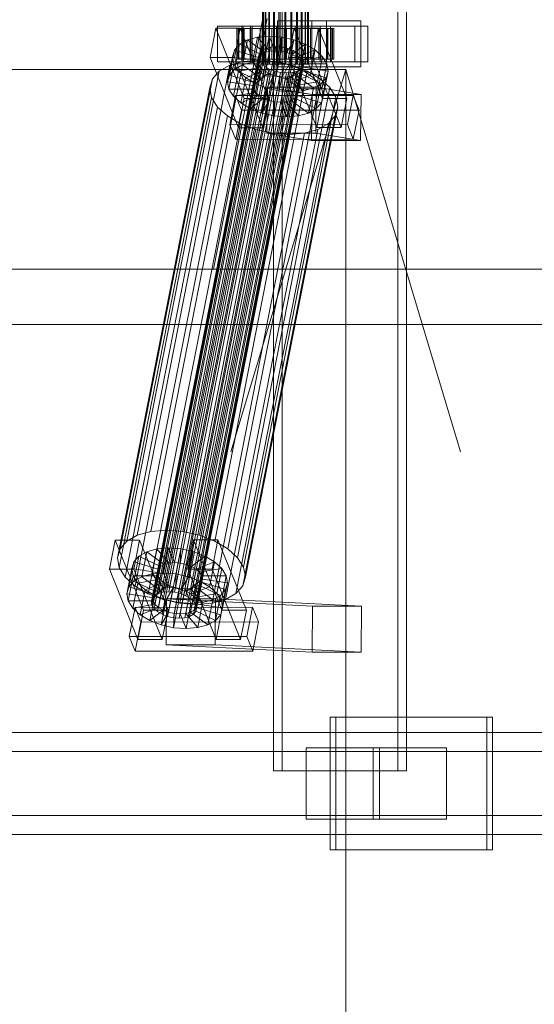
# Model space of a CAD drawing. Header units: millimetres. Extents: x -2233 to 65662, y -50530 to 6847.
# Tile 352 of 656: x 6522 to 6724, y -18517 to -18130. Entities that reach past the tile are written whole.
import ezdxf

# ---------------------------------------------------------------- set-up
doc = ezdxf.new("R2010")
doc.units = ezdxf.units.MM
doc.layers.add('COTAS_O', color=1, linetype='Continuous', lineweight=0)
doc.layers.add('superior_C01', color=7, linetype='Continuous', lineweight=0)
doc.dimstyles.new('R19_100', dxfattribs={"dimtxt": 250, "dimasz": 150, "dimexe": 150, "dimexo": 80, "dimgap": 100, "dimtad": 1, "dimtih": 1, "dimtoh": 1, "dimdsep": 46, "dimcen": 0.09, "dimadec": 0, "dimazin": 0, "dimtfac": 1, "dimtdec": 4, "dimtofl": 0, "dimtmove": 0, "dimatfit": 3, "dimfxl": 1, "dimtolj": 1, "dimtzin": 0, "dimarcsym": 0})

# ---------------------------------------------------------------- blocks, each defined once
blk = doc.blocks.new('DIM_R32_31')
at = {"layer": 'COTAS_O'}
for p, q in [((5950, -18150), (6650, -18150)), ((6650, -18150), (6605, -18300)), ((6650, -18150), (6650, -19850)), ((6650, -18150), (6695, -18300)), ((6650, -19850), (6605, -19700)), ((6650, -19850), (6695, -19700)), ((5950, -19850), (6650, -19850))]:
    blk.add_line(p, q, dxfattribs=at)
blk.add_text('1700 O', height=250, rotation=-90, dxfattribs=at).set_placement((6750, -19000))

msp = doc.modelspace()

# ---------------------------------------------------------------- linework, layer by layer
at = {"layer": 'superior_C01'}
for p, q in [((6621.622, -17575), (6621.622, -18425)), ((6625.009, -18425), (6625.009, -17575)), ((6670.356, -18425), (6670.356, -17575)), ((6673.743, -17575), (6673.743, -18425)), ((6617.347, -18148), (6617.347, -17852)), ((6617.597, -18148), (6617.597, -17852)), ((6617.71, -18148), (6617.71, -17852)), ((6618.443, -18148), (6618.443, -17852)), ((6618.662, -18148), (6618.662, -17852)), ((6619.827, -18148), (6619.827, -17852)), ((6620.137, -18148), (6620.137, -17852)), ((6621.656, -18148), (6621.656, -17852)), ((6622.035, -18148), (6622.035, -17852)), ((6623.804, -18148), (6623.804, -17852)), ((6624.227, -18148), (6624.227, -17852)), ((6626.125, -18148), (6626.125, -17852)), ((6626.563, -18148), (6626.563, -17852)), ((6628.461, -18148), (6628.461, -17852)), ((6628.884, -18148), (6628.884, -17852)), ((6630.653, -18148), (6630.653, -17852)), ((6631.032, -18148), (6631.032, -17852)), ((6632.551, -18148), (6632.551, -17852)), ((6632.861, -18148), (6632.861, -17852)), ((6634.026, -18148), (6634.026, -17852)), ((6634.245, -18148), (6634.245, -17852)), ((6634.978, -17852), (6634.978, -18148)), ((6635.091, -18148), (6635.091, -17852)), ((6635.341, -18148), (6635.341, -17852)), ((6617.491, -18130), (6598.176, -18228.298)), ((6599.86, -18228.298), (6619.175, -18130)), ((6599.051, -18133.859), (6596.798, -18145.327)), ((6608.645, -18133.847), (6599.051, -18133.859)), ((6610.181, -18161.391), (6599.051, -18133.859)), ((6609.299, -18133), (6599.706, -18133)), ((6599.706, -18133), (6599.706, -18147)), ((6613.254, -18133), (6599.706, -18133)), ((6606.391, -18145.315), (6608.645, -18133.847)), ((6607.877, -18134), (6607.35, -18134)), ((6607.35, -18134), (6617.347, -18134)), ((6607.35, -18146), (6607.35, -18134)), ((6607.35, -18134), (6608.117, -18134)), ((6609.663, -18134), (6607.877, -18134)), ((6607.877, -18134), (6617.597, -18134)), ((6607.877, -18146), (6607.877, -18134)), ((6608.117, -18134), (6617.71, -18134)), ((6608.117, -18146), (6608.117, -18134)), ((6608.117, -18134), (6610.126, -18134)), ((6608.645, -18133.847), (6619.774, -18161.379)), ((6609.299, -18147), (6609.299, -18133)), ((6609.299, -18133), (6622.848, -18133)), ((6612.586, -18134), (6609.663, -18134)), ((6609.663, -18134), (6618.443, -18134)), ((6609.663, -18146), (6609.663, -18134)), ((6655.86, -18133), (6609.812, -18133)), ((6609.812, -18133), (6609.812, -18147)), ((6612.634, -18133), (6609.812, -18133)), ((6610.126, -18134), (6618.662, -18134)), ((6610.126, -18146), (6610.126, -18134)), ((6610.126, -18134), (6613.24, -18134)), ((6616.446, -18134), (6612.586, -18134)), ((6612.586, -18134), (6619.827, -18134)), ((6612.586, -18146), (6612.586, -18134)), ((6612.634, -18147), (6612.634, -18133)), ((6612.634, -18133), (6658.683, -18133)), ((6613.24, -18134), (6620.137, -18134)), ((6613.24, -18146), (6613.24, -18134)), ((6613.24, -18134), (6617.247, -18134)), ((6613.254, -18147), (6613.254, -18133)), ((6613.254, -18133), (6622.848, -18133)), ((6620.981, -18134), (6616.446, -18134)), ((6616.446, -18134), (6621.656, -18134)), ((6616.446, -18146), (6616.446, -18134)), ((6617.247, -18134), (6622.035, -18134)), ((6617.247, -18146), (6617.247, -18134)), ((6617.247, -18134), (6621.875, -18134)), ((6617.347, -18134), (6617.597, -18134)), ((6617.347, -18134), (6617.347, -18146)), ((6617.71, -18134), (6617.347, -18134)), ((6617.597, -18134), (6618.443, -18134)), ((6617.597, -18134), (6617.597, -18146)), ((6617.71, -18134), (6617.71, -18146)), ((6618.662, -18134), (6617.71, -18134)), ((6618.443, -18134), (6619.827, -18134)), ((6618.443, -18134), (6618.443, -18146)), ((6618.662, -18134), (6618.662, -18146)), ((6620.137, -18134), (6618.662, -18134)), ((6619.827, -18134), (6621.656, -18134)), ((6619.827, -18134), (6619.827, -18146)), ((6620.137, -18134), (6620.137, -18146)), ((6622.035, -18134), (6620.137, -18134)), ((6625.882, -18134), (6620.981, -18134)), ((6620.981, -18134), (6623.804, -18134)), ((6620.981, -18146), (6620.981, -18134)), ((6621.656, -18134), (6623.804, -18134)), ((6621.656, -18134), (6621.656, -18146)), ((6621.875, -18134), (6624.227, -18134)), ((6621.875, -18146), (6621.875, -18134)), ((6621.875, -18134), (6626.806, -18134)), ((6622.035, -18134), (6622.035, -18146)), ((6624.227, -18134), (6622.035, -18134)), ((6622.848, -18133), (6622.848, -18147)), ((6642.429, -18131), (6623.242, -18131)), ((6623.242, -18131), (6623.242, -18149)), ((6636.678, -18131), (6623.242, -18131)), ((6623.804, -18134), (6626.125, -18134)), ((6623.804, -18134), (6623.804, -18146)), ((6624.227, -18134), (6624.227, -18146)), ((6626.563, -18134), (6624.227, -18134)), ((6630.813, -18134), (6625.882, -18134)), ((6625.882, -18134), (6626.125, -18134)), ((6625.882, -18146), (6625.882, -18134)), ((6626.125, -18134), (6628.461, -18134)), ((6626.125, -18134), (6626.125, -18146)), ((6626.806, -18134), (6626.563, -18134)), ((6626.563, -18134), (6626.563, -18146)), ((6628.884, -18134), (6626.563, -18134)), ((6626.806, -18146), (6626.806, -18134)), ((6626.806, -18134), (6631.707, -18134)), ((6629.75, -18133.821), (6627.497, -18145.289)), ((6630.813, -18134), (6628.461, -18134)), ((6628.461, -18134), (6630.653, -18134)), ((6628.461, -18134), (6628.461, -18146)), ((6631.707, -18134), (6628.884, -18134)), ((6628.884, -18134), (6628.884, -18146)), ((6631.032, -18134), (6628.884, -18134)), ((6639.344, -18133.809), (6629.75, -18133.821)), ((6640.88, -18161.353), (6629.75, -18133.821)), ((6639.998, -18133), (6630.405, -18133)), ((6630.405, -18133), (6630.405, -18147)), ((6643.953, -18133), (6630.405, -18133)), ((6635.441, -18134), (6630.653, -18134)), ((6630.653, -18134), (6632.551, -18134)), ((6630.653, -18134), (6630.653, -18146)), ((6635.441, -18134), (6630.813, -18134)), ((6630.813, -18146), (6630.813, -18134)), ((6636.242, -18134), (6631.032, -18134)), ((6631.032, -18134), (6631.032, -18146)), ((6632.861, -18134), (6631.032, -18134)), ((6631.707, -18146), (6631.707, -18134)), ((6631.707, -18134), (6636.242, -18134)), ((6639.448, -18134), (6632.551, -18134)), ((6632.551, -18134), (6634.026, -18134)), ((6632.551, -18134), (6632.551, -18146)), ((6640.102, -18134), (6632.861, -18134)), ((6632.861, -18134), (6632.861, -18146)), ((6634.245, -18134), (6632.861, -18134)), ((6642.562, -18134), (6634.026, -18134)), ((6634.026, -18134), (6634.978, -18134)), ((6634.026, -18134), (6634.026, -18146)), ((6643.025, -18134), (6634.245, -18134)), ((6634.245, -18134), (6634.245, -18146)), ((6635.091, -18134), (6634.245, -18134)), ((6634.978, -18134), (6644.571, -18134)), ((6634.978, -18146), (6634.978, -18134)), ((6634.978, -18134), (6635.341, -18134)), ((6644.811, -18134), (6635.091, -18134)), ((6635.091, -18134), (6635.091, -18146)), ((6635.341, -18134), (6635.091, -18134)), ((6645.338, -18134), (6635.341, -18134)), ((6635.341, -18134), (6635.341, -18146)), ((6639.448, -18134), (6635.441, -18134)), ((6635.441, -18146), (6635.441, -18134)), ((6636.242, -18146), (6636.242, -18134)), ((6636.242, -18134), (6640.102, -18134)), ((6636.678, -18149), (6636.678, -18131)), ((6636.678, -18131), (6655.865, -18131)), ((6637.09, -18145.277), (6639.344, -18133.809)), ((6639.344, -18133.809), (6650.473, -18161.341)), ((6642.562, -18134), (6639.448, -18134)), ((6639.448, -18146), (6639.448, -18134)), ((6639.998, -18147), (6639.998, -18133)), ((6639.998, -18133), (6653.546, -18133)), ((6640.102, -18146), (6640.102, -18134)), ((6640.102, -18134), (6643.025, -18134)), ((6642.429, -18149), (6642.429, -18131)), ((6642.429, -18131), (6655.865, -18131)), ((6644.571, -18134), (6642.562, -18134)), ((6642.562, -18146), (6642.562, -18134)), ((6643.025, -18146), (6643.025, -18134)), ((6643.025, -18134), (6644.811, -18134)), ((6643.953, -18147), (6643.953, -18133)), ((6643.953, -18133), (6653.546, -18133)), ((6644.571, -18134), (6644.571, -18146)), ((6645.338, -18134), (6644.571, -18134)), ((6644.811, -18146), (6644.811, -18134)), ((6644.811, -18134), (6645.338, -18134)), ((6645.338, -18146), (6645.338, -18134)), ((6653.546, -18133), (6653.546, -18147)), ((6655.86, -18147), (6655.86, -18133)), ((6655.86, -18133), (6658.683, -18133)), ((6655.865, -18131), (6655.865, -18149)), ((6658.683, -18133), (6658.683, -18147)), ((6615.397, -18137.325), (6611.441, -18138.419)), ((6613.465, -18147.155), (6615.397, -18137.325)), ((6619.964, -18136.948), (6615.397, -18137.325)), ((6615.397, -18137.325), (6620.119, -18142.862)), ((6618.033, -18146.777), (6619.964, -18136.948)), ((6624.832, -18137.313), (6619.964, -18136.948)), ((6619.964, -18136.948), (6622.283, -18142.683)), ((6622.9, -18147.143), (6624.832, -18137.313)), ((6624.832, -18137.313), (6624.589, -18142.856)), ((6629.668, -18138.396), (6624.832, -18137.313)), ((6576.558, -18355.541), (6618.567, -18141.742)), ((6578.432, -18355.022), (6620.441, -18141.224)), ((6580.595, -18354.844), (6622.605, -18141.045)), ((6582.901, -18355.017), (6624.91, -18141.218)), ((6585.192, -18355.53), (6627.201, -18141.731)), ((6608.366, -18140.156), (6606.381, -18142.416)), ((6606.434, -18149.985), (6608.366, -18140.156)), ((6611.441, -18138.419), (6608.366, -18140.156)), ((6608.366, -18140.156), (6616.789, -18144.203)), ((6609.509, -18148.249), (6611.441, -18138.419)), ((6611.441, -18138.419), (6618.245, -18143.38)), ((6618.567, -18141.742), (6617.111, -18142.565)), ((6620.441, -18141.224), (6618.567, -18141.742)), ((6622.605, -18141.045), (6620.441, -18141.224)), ((6624.91, -18141.218), (6622.605, -18141.045)), ((6627.201, -18141.731), (6624.91, -18141.218)), ((6629.668, -18138.396), (6626.879, -18143.369)), ((6629.321, -18142.549), (6627.201, -18141.731)), ((6627.737, -18148.226), (6629.668, -18138.396)), ((6634.143, -18140.123), (6628.999, -18144.188)), ((6634.143, -18140.123), (6629.668, -18138.396)), ((6632.212, -18149.953), (6634.143, -18140.123)), ((6637.952, -18142.377), (6634.143, -18140.123)), ((6573.802, -18358.68), (6615.812, -18144.881)), ((6574.161, -18357.434), (6616.171, -18143.635)), ((6575.101, -18356.363), (6617.111, -18142.565)), ((6587.312, -18356.348), (6629.321, -18142.549)), ((6589.116, -18357.415), (6631.125, -18143.617)), ((6590.482, -18358.659), (6632.491, -18144.861)), ((6596.798, -18145.327), (6606.391, -18145.315)), ((6596.798, -18145.327), (6607.928, -18172.859)), ((6603.692, -18154.877), (6605.623, -18145.047)), ((6604.45, -18152.246), (6606.381, -18142.416)), ((6606.381, -18142.416), (6605.623, -18145.047)), ((6605.623, -18145.047), (6615.49, -18146.52)), ((6605.623, -18145.047), (6606.142, -18147.868)), ((6606.381, -18142.416), (6615.849, -18145.274)), ((6617.521, -18172.847), (6606.391, -18145.315)), ((6615.849, -18145.274), (6613.917, -18155.103)), ((6616.789, -18144.203), (6614.857, -18154.033)), ((6615.49, -18146.52), (6615.849, -18145.274)), ((6616.171, -18143.635), (6615.812, -18144.881)), ((6615.812, -18144.881), (6616.057, -18146.218)), ((6615.849, -18145.274), (6616.789, -18144.203)), ((6617.111, -18142.565), (6616.171, -18143.635)), ((6618.245, -18143.38), (6616.314, -18153.21)), ((6616.789, -18144.203), (6618.245, -18143.38)), ((6620.119, -18142.862), (6618.188, -18152.692)), ((6618.245, -18143.38), (6620.119, -18142.862)), ((6620.119, -18142.862), (6622.283, -18142.683)), ((6622.283, -18142.683), (6620.351, -18152.513)), ((6622.283, -18142.683), (6624.589, -18142.856)), ((6624.589, -18142.856), (6622.657, -18152.686)), ((6624.589, -18142.856), (6626.879, -18143.369)), ((6626.879, -18143.369), (6624.948, -18153.199)), ((6626.879, -18143.369), (6628.999, -18144.188)), ((6628.999, -18144.188), (6627.068, -18154.017)), ((6627.497, -18145.289), (6637.09, -18145.277)), ((6627.497, -18145.289), (6638.627, -18172.821)), ((6630.803, -18145.255), (6628.872, -18155.085)), ((6628.999, -18144.188), (6630.803, -18145.255)), ((6631.125, -18143.617), (6629.321, -18142.549)), ((6637.952, -18142.377), (6630.803, -18145.255)), ((6630.803, -18145.255), (6632.169, -18146.499)), ((6632.491, -18144.861), (6631.125, -18143.617)), ((6640.836, -18145.003), (6632.169, -18146.499)), ((6633.326, -18146.196), (6632.491, -18144.861)), ((6636.021, -18152.207), (6637.952, -18142.377)), ((6648.22, -18172.809), (6637.09, -18145.277)), ((6640.836, -18145.003), (6637.952, -18142.377)), ((6638.904, -18154.833), (6640.836, -18145.003)), ((6642.597, -18147.823), (6640.836, -18145.003)), ((6568.295, -18332.659), (6604.51, -18148.35)), ((6573.584, -18331.197), (6609.799, -18146.887)), ((6574.048, -18360.017), (6616.057, -18146.218)), ((6574.882, -18361.352), (6616.892, -18147.554)), ((6576.248, -18362.596), (6618.258, -18148.798)), ((6579.69, -18330.692), (6615.905, -18146.383)), ((6586.197, -18331.181), (6622.412, -18146.872)), ((6591.203, -18362.578), (6633.212, -18148.779)), ((6633.326, -18146.196), (6591.316, -18359.995)), ((6591.562, -18361.332), (6633.571, -18147.533)), ((6592.663, -18332.629), (6628.878, -18148.32)), ((6599.706, -18147), (6609.299, -18147)), ((6599.706, -18147), (6613.254, -18147)), ((6604.51, -18148.35), (6600.4, -18150.672)), ((6604.211, -18157.698), (6606.142, -18147.868)), ((6609.799, -18146.887), (6604.51, -18148.35)), ((6606.142, -18147.868), (6615.736, -18147.856)), ((6606.142, -18147.868), (6607.903, -18150.688)), ((6606.434, -18149.985), (6609.509, -18148.249)), ((6617.347, -18146), (6607.35, -18146)), ((6607.35, -18146), (6607.877, -18146)), ((6608.117, -18146), (6607.35, -18146)), ((6617.597, -18146), (6607.877, -18146)), ((6607.877, -18146), (6609.663, -18146)), ((6607.903, -18150.688), (6616.57, -18149.192)), ((6617.71, -18146), (6608.117, -18146)), ((6610.126, -18146), (6608.117, -18146)), ((6622.848, -18147), (6609.299, -18147)), ((6609.509, -18148.249), (6613.465, -18147.155)), ((6616.314, -18153.21), (6609.509, -18148.249)), ((6618.443, -18146), (6609.663, -18146)), ((6609.663, -18146), (6612.586, -18146)), ((6615.905, -18146.383), (6609.799, -18146.887)), ((6609.812, -18147), (6655.86, -18147)), ((6609.812, -18147), (6612.634, -18147)), ((6618.662, -18146), (6610.126, -18146)), ((6613.24, -18146), (6610.126, -18146)), ((6619.827, -18146), (6612.586, -18146)), ((6612.586, -18146), (6616.446, -18146)), ((6658.683, -18147), (6612.634, -18147)), ((6620.137, -18146), (6613.24, -18146)), ((6617.247, -18146), (6613.24, -18146)), ((6622.848, -18147), (6613.254, -18147)), ((6613.465, -18147.155), (6618.033, -18146.777)), ((6618.188, -18152.692), (6613.465, -18147.155)), ((6615.49, -18146.52), (6613.558, -18156.35)), ((6615.736, -18147.856), (6613.804, -18157.686)), ((6616.57, -18149.192), (6614.638, -18159.022)), ((6615.736, -18147.856), (6615.49, -18146.52)), ((6616.57, -18149.192), (6615.736, -18147.856)), ((6622.412, -18146.872), (6615.905, -18146.383)), ((6616.057, -18146.218), (6616.892, -18147.554)), ((6621.656, -18146), (6616.446, -18146)), ((6616.446, -18146), (6620.981, -18146)), ((6617.936, -18150.436), (6616.57, -18149.192)), ((6616.892, -18147.554), (6618.258, -18148.798)), ((6622.035, -18146), (6617.247, -18146)), ((6621.875, -18146), (6617.247, -18146)), ((6617.597, -18146), (6617.347, -18146)), ((6617.347, -18146), (6617.71, -18146)), ((6617.71, -18148), (6617.347, -18148)), ((6617.347, -18148), (6617.597, -18148)), ((6618.443, -18146), (6617.597, -18146)), ((6617.597, -18148), (6618.443, -18148)), ((6617.71, -18146), (6618.662, -18146)), ((6618.662, -18148), (6617.71, -18148)), ((6620.351, -18152.513), (6618.033, -18146.777)), ((6618.033, -18146.777), (6622.9, -18147.143)), ((6618.258, -18148.798), (6620.062, -18149.865)), ((6619.827, -18146), (6618.443, -18146)), ((6618.443, -18148), (6619.827, -18148)), ((6618.662, -18146), (6620.137, -18146)), ((6620.137, -18148), (6618.662, -18148)), ((6621.656, -18146), (6619.827, -18146)), ((6619.827, -18148), (6621.656, -18148)), ((6620.137, -18146), (6622.035, -18146)), ((6622.035, -18148), (6620.137, -18148)), ((6623.804, -18146), (6620.981, -18146)), ((6620.981, -18146), (6625.882, -18146)), ((6623.804, -18146), (6621.656, -18146)), ((6621.656, -18148), (6623.804, -18148)), ((6624.227, -18146), (6621.875, -18146)), ((6626.806, -18146), (6621.875, -18146)), ((6622.035, -18146), (6624.227, -18146)), ((6624.227, -18148), (6622.035, -18148)), ((6628.878, -18148.32), (6622.412, -18146.872)), ((6622.657, -18152.686), (6622.9, -18147.143)), ((6622.9, -18147.143), (6627.737, -18148.226)), ((6623.242, -18149), (6642.429, -18149)), ((6636.678, -18149), (6623.242, -18149)), ((6626.125, -18146), (6623.804, -18146)), ((6623.804, -18148), (6626.125, -18148)), ((6624.227, -18146), (6626.563, -18146)), ((6626.563, -18148), (6624.227, -18148)), ((6624.948, -18153.199), (6627.737, -18148.226)), ((6626.125, -18146), (6625.882, -18146)), ((6625.882, -18146), (6630.813, -18146)), ((6628.461, -18146), (6626.125, -18146)), ((6626.125, -18148), (6628.461, -18148)), ((6626.563, -18146), (6626.806, -18146)), ((6626.563, -18146), (6628.884, -18146)), ((6628.884, -18148), (6626.563, -18148)), ((6631.707, -18146), (6626.806, -18146)), ((6627.737, -18148.226), (6632.212, -18149.953)), ((6630.653, -18146), (6628.461, -18146)), ((6628.461, -18146), (6630.813, -18146)), ((6628.461, -18148), (6630.653, -18148)), ((6634.86, -18150.629), (6628.878, -18148.32)), ((6628.884, -18146), (6631.707, -18146)), ((6628.884, -18146), (6631.032, -18146)), ((6631.032, -18148), (6628.884, -18148)), ((6632.169, -18146.499), (6630.238, -18156.329)), ((6630.405, -18147), (6639.998, -18147)), ((6630.405, -18147), (6643.953, -18147)), ((6632.551, -18146), (6630.653, -18146)), ((6630.653, -18146), (6635.441, -18146)), ((6630.653, -18148), (6632.551, -18148)), ((6630.813, -18146), (6635.441, -18146)), ((6631.032, -18146), (6636.242, -18146)), ((6631.032, -18146), (6632.861, -18146)), ((6632.861, -18148), (6631.032, -18148)), ((6631.072, -18157.665), (6633.004, -18147.835)), ((6633.25, -18149.171), (6631.318, -18159.001)), ((6636.242, -18146), (6631.707, -18146)), ((6632.169, -18146.499), (6633.004, -18147.835)), ((6632.272, -18149.85), (6633.212, -18148.779)), ((6634.026, -18146), (6632.551, -18146)), ((6632.551, -18146), (6639.448, -18146)), ((6632.551, -18148), (6634.026, -18148)), ((6632.861, -18146), (6640.102, -18146)), ((6632.861, -18146), (6634.245, -18146)), ((6634.245, -18148), (6632.861, -18148)), ((6633.25, -18149.171), (6632.89, -18150.417)), ((6633.004, -18147.835), (6642.597, -18147.823)), ((6633.004, -18147.835), (6633.25, -18149.171)), ((6633.212, -18148.779), (6633.571, -18147.533)), ((6643.116, -18150.644), (6633.25, -18149.171)), ((6633.571, -18147.533), (6633.326, -18146.196)), ((6634.978, -18146), (6634.026, -18146)), ((6634.026, -18146), (6642.562, -18146)), ((6634.026, -18148), (6634.978, -18148)), ((6634.245, -18146), (6643.025, -18146)), ((6634.245, -18146), (6635.091, -18146)), ((6635.091, -18148), (6634.245, -18148)), ((6644.571, -18146), (6634.978, -18146)), ((6635.341, -18146), (6634.978, -18146)), ((6634.978, -18148), (6635.341, -18148)), ((6635.091, -18146), (6644.811, -18146)), ((6635.091, -18146), (6635.341, -18146)), ((6635.341, -18148), (6635.091, -18148)), ((6635.341, -18146), (6645.338, -18146)), ((6635.441, -18146), (6639.448, -18146)), ((6640.102, -18146), (6636.242, -18146)), ((6655.865, -18149), (6636.678, -18149)), ((6639.448, -18146), (6642.562, -18146)), ((6653.546, -18147), (6639.998, -18147)), ((6643.025, -18146), (6640.102, -18146)), ((6642.597, -18147.823), (6640.666, -18157.653)), ((6655.865, -18149), (6642.429, -18149)), ((6642.562, -18146), (6644.571, -18146)), ((6643.116, -18150.644), (6642.597, -18147.823)), ((6644.811, -18146), (6643.025, -18146)), ((6653.546, -18147), (6643.953, -18147)), ((6644.571, -18146), (6645.338, -18146)), ((6645.338, -18146), (6644.811, -18146)), ((6658.683, -18147), (6655.86, -18147)), ((6564.185, -18334.981), (6600.4, -18150.672)), ((6578.053, -18363.664), (6620.062, -18149.865)), ((6580.172, -18364.482), (6622.182, -18150.683)), ((6582.463, -18364.995), (6624.473, -18151.196)), ((6584.769, -18365.168), (6626.778, -18151.369)), ((6586.933, -18364.989), (6628.942, -18151.191)), ((6588.806, -18364.471), (6630.816, -18150.672)), ((6590.263, -18363.648), (6632.272, -18149.85)), ((6600.4, -18150.672), (6597.747, -18153.694)), ((6598.645, -18334.938), (6634.86, -18150.629)), ((6603.692, -18154.877), (6604.45, -18152.246)), ((6604.45, -18152.246), (6606.434, -18149.985)), ((6613.917, -18155.103), (6604.45, -18152.246)), ((6605.972, -18160.518), (6607.903, -18150.688)), ((6614.857, -18154.033), (6606.434, -18149.985)), ((6607.903, -18150.688), (6610.787, -18153.314)), ((6608.855, -18163.144), (6610.787, -18153.314)), ((6610.787, -18153.314), (6617.936, -18150.436)), ((6610.787, -18153.314), (6614.596, -18155.567)), ((6614.596, -18155.567), (6619.74, -18151.503)), ((6616.314, -18153.21), (6614.857, -18154.033)), ((6617.936, -18150.436), (6616.004, -18160.266)), ((6618.188, -18152.692), (6616.314, -18153.21)), ((6619.74, -18151.503), (6617.808, -18161.333)), ((6619.74, -18151.503), (6617.936, -18150.436)), ((6620.351, -18152.513), (6618.188, -18152.692)), ((6619.071, -18157.295), (6621.86, -18152.321)), ((6621.86, -18152.321), (6619.74, -18151.503)), ((6621.86, -18152.321), (6619.928, -18162.151)), ((6620.062, -18149.865), (6622.182, -18150.683)), ((6622.657, -18152.686), (6620.351, -18152.513)), ((6624.151, -18152.835), (6621.86, -18152.321)), ((6622.182, -18150.683), (6624.473, -18151.196)), ((6624.151, -18152.835), (6622.219, -18162.664)), ((6624.948, -18153.199), (6622.657, -18152.686)), ((6623.907, -18158.378), (6624.151, -18152.835)), ((6626.456, -18153.008), (6624.151, -18152.835)), ((6624.473, -18151.196), (6626.778, -18151.369)), ((6626.456, -18153.008), (6624.525, -18162.837)), ((6627.068, -18154.017), (6624.948, -18153.199)), ((6628.62, -18152.829), (6626.456, -18153.008)), ((6628.775, -18158.743), (6626.456, -18153.008)), ((6628.62, -18152.829), (6626.688, -18162.659)), ((6626.778, -18151.369), (6628.942, -18151.191)), ((6627.068, -18154.017), (6632.212, -18149.953)), ((6630.494, -18152.311), (6628.562, -18162.14)), ((6630.494, -18152.311), (6628.62, -18152.829)), ((6633.343, -18158.366), (6628.62, -18152.829)), ((6628.872, -18155.085), (6636.021, -18152.207)), ((6628.942, -18151.191), (6630.816, -18150.672)), ((6631.95, -18151.488), (6630.019, -18161.318)), ((6631.95, -18151.488), (6630.494, -18152.311)), ((6637.299, -18157.272), (6630.494, -18152.311)), ((6630.816, -18150.672), (6632.272, -18149.85)), ((6632.89, -18150.417), (6630.959, -18160.247)), ((6632.89, -18150.417), (6631.95, -18151.488)), ((6640.373, -18155.535), (6631.95, -18151.488)), ((6632.212, -18149.953), (6636.021, -18152.207)), ((6642.358, -18153.275), (6632.89, -18150.417)), ((6639.952, -18153.641), (6634.86, -18150.629)), ((6636.021, -18152.207), (6638.904, -18154.833)), ((6640.373, -18155.535), (6642.358, -18153.275)), ((6640.426, -18163.105), (6642.358, -18153.275)), ((6641.185, -18160.474), (6643.116, -18150.644)), ((6642.358, -18153.275), (6643.116, -18150.644)), ((6560.518, -18341.52), (6596.733, -18157.211)), ((6561.532, -18338.003), (6597.747, -18153.694)), ((6597.747, -18153.694), (6596.733, -18157.211)), ((6596.733, -18157.211), (6597.427, -18160.982)), ((6613.558, -18156.35), (6603.692, -18154.877)), ((6604.211, -18157.698), (6603.692, -18154.877)), ((6603.737, -18337.95), (6639.952, -18153.641)), ((6607.592, -18341.461), (6643.807, -18157.152)), ((6612.664, -18165.397), (6614.596, -18155.567)), ((6613.917, -18155.103), (6613.558, -18156.35)), ((6613.558, -18156.35), (6613.804, -18157.686)), ((6614.857, -18154.033), (6613.917, -18155.103)), ((6614.596, -18155.567), (6619.071, -18157.295)), ((6619.261, -18156.962), (6619.026, -18174.943)), ((6638.447, -18156.962), (6619.261, -18156.962)), ((6636.789, -18159.83), (6619.261, -18156.962)), ((6628.872, -18155.085), (6627.068, -18154.017)), ((6630.238, -18156.329), (6628.872, -18155.085)), ((6630.238, -18156.329), (6638.904, -18154.833)), ((6631.072, -18157.665), (6630.238, -18156.329)), ((6637.299, -18157.272), (6640.373, -18155.535)), ((6638.213, -18174.943), (6638.447, -18156.962)), ((6638.442, -18165.365), (6640.373, -18155.535)), ((6638.447, -18156.962), (6655.975, -18159.83)), ((6638.904, -18154.833), (6640.666, -18157.653)), ((6643.807, -18157.152), (6639.952, -18153.641)), ((6646.161, -18160.922), (6643.807, -18157.152)), ((6561.212, -18345.291), (6597.427, -18160.982)), ((6597.427, -18160.982), (6599.782, -18164.752)), ((6613.804, -18157.686), (6604.211, -18157.698)), ((6605.972, -18160.518), (6604.211, -18157.698)), ((6606.839, -18160.247), (6604.586, -18171.715)), ((6614.638, -18159.022), (6605.972, -18160.518)), ((6608.855, -18163.144), (6605.972, -18160.518)), ((6652.888, -18160.19), (6606.839, -18160.247)), ((6609.158, -18165.983), (6606.839, -18160.247)), ((6616.004, -18160.266), (6608.855, -18163.144)), ((6646.161, -18160.922), (6609.947, -18345.231)), ((6613.804, -18157.686), (6614.638, -18159.022)), ((6614.638, -18159.022), (6616.004, -18160.266)), ((6616.004, -18160.266), (6617.808, -18161.333)), ((6617.14, -18167.125), (6619.071, -18157.295)), ((6619.071, -18157.295), (6623.907, -18158.378)), ((6621.976, -18168.208), (6623.907, -18158.378)), ((6623.907, -18158.378), (6628.775, -18158.743)), ((6626.844, -18168.573), (6628.775, -18158.743)), ((6628.775, -18158.743), (6633.343, -18158.366)), ((6630.019, -18161.318), (6630.959, -18160.247)), ((6630.959, -18160.247), (6631.318, -18159.001)), ((6630.959, -18160.247), (6640.426, -18163.105)), ((6640.666, -18157.653), (6631.072, -18157.665)), ((6631.318, -18159.001), (6631.072, -18157.665)), ((6631.318, -18159.001), (6641.185, -18160.474)), ((6631.411, -18168.196), (6633.343, -18158.366)), ((6633.343, -18158.366), (6637.299, -18157.272)), ((6635.367, -18167.102), (6637.299, -18157.272)), ((6636.554, -18177.811), (6636.789, -18159.83)), ((6636.789, -18159.83), (6655.975, -18159.83)), ((6641.185, -18160.474), (6640.426, -18163.105)), ((6640.666, -18157.653), (6641.185, -18160.474)), ((6646.855, -18164.693), (6646.161, -18160.922)), ((6650.634, -18171.658), (6652.888, -18160.19)), ((6652.888, -18160.19), (6655.206, -18165.926)), ((6655.975, -18159.83), (6655.741, -18177.811)), ((6563.567, -18349.061), (6599.782, -18164.752)), ((6599.782, -18164.752), (6603.636, -18168.263)), ((6607.928, -18172.859), (6610.181, -18161.391)), ((6612.664, -18165.397), (6608.855, -18163.144)), ((6610.181, -18161.391), (6619.774, -18161.379)), ((6610.641, -18349.002), (6646.855, -18164.693)), ((6617.808, -18161.333), (6612.664, -18165.397)), ((6619.928, -18162.151), (6617.14, -18167.125)), ((6619.774, -18161.379), (6617.521, -18172.847)), ((6617.808, -18161.333), (6619.928, -18162.151)), ((6619.928, -18162.151), (6622.219, -18162.664)), ((6622.219, -18162.664), (6621.976, -18168.208)), ((6622.219, -18162.664), (6624.525, -18162.837)), ((6624.525, -18162.837), (6626.688, -18162.659)), ((6624.525, -18162.837), (6626.844, -18168.573)), ((6626.688, -18162.659), (6628.562, -18162.14)), ((6626.688, -18162.659), (6631.411, -18168.196)), ((6628.562, -18162.14), (6630.019, -18161.318)), ((6628.562, -18162.14), (6635.367, -18167.102)), ((6630.019, -18161.318), (6638.442, -18165.365)), ((6640.426, -18163.105), (6638.442, -18165.365)), ((6638.627, -18172.821), (6640.88, -18161.353)), ((6640.88, -18161.353), (6650.473, -18161.341)), ((6645.842, -18168.21), (6646.855, -18164.693)), ((6650.473, -18161.341), (6648.22, -18172.809)), ((6567.421, -18352.572), (6603.636, -18168.263)), ((6603.636, -18168.263), (6608.728, -18171.275)), ((6606.905, -18177.451), (6609.158, -18165.983)), ((6609.158, -18165.983), (6655.206, -18165.926)), ((6609.627, -18352.519), (6645.842, -18168.21)), ((6617.14, -18167.125), (6612.664, -18165.397)), ((6621.976, -18168.208), (6617.14, -18167.125)), ((6626.844, -18168.573), (6621.976, -18168.208)), ((6631.411, -18168.196), (6626.844, -18168.573)), ((6635.367, -18167.102), (6631.411, -18168.196)), ((6638.442, -18165.365), (6635.367, -18167.102)), ((6643.189, -18171.232), (6645.842, -18168.21)), ((6655.206, -18165.926), (6652.953, -18177.394)), ((6572.514, -18355.584), (6608.728, -18171.275)), ((6604.586, -18171.715), (6650.634, -18171.658)), ((6604.586, -18171.715), (6606.905, -18177.451)), ((6606.974, -18355.541), (6643.189, -18171.232)), ((6608.728, -18171.275), (6614.711, -18173.584)), ((6639.078, -18173.554), (6643.189, -18171.232)), ((6652.953, -18177.394), (6650.634, -18171.658)), ((6578.496, -18357.893), (6614.711, -18173.584)), ((6584.961, -18359.341), (6621.176, -18175.032)), ((6591.469, -18359.83), (6627.684, -18175.521)), ((6597.575, -18359.326), (6633.79, -18175.016)), ((6602.863, -18357.863), (6639.078, -18173.554)), ((6617.521, -18172.847), (6607.928, -18172.859)), ((6614.711, -18173.584), (6621.176, -18175.032)), ((6619.026, -18174.943), (6638.213, -18174.943)), ((6636.554, -18177.811), (6619.026, -18174.943)), ((6621.176, -18175.032), (6627.684, -18175.521)), ((6627.684, -18175.521), (6633.79, -18175.016)), ((6633.79, -18175.016), (6639.078, -18173.554)), ((6655.741, -18177.811), (6638.213, -18174.943)), ((6648.22, -18172.809), (6638.627, -18172.821)), ((6652.953, -18177.394), (6606.905, -18177.451)), ((6655.741, -18177.811), (6636.554, -18177.811)), ((6598.176, -18228.298), (5657.552, -18228.298)), ((5659.235, -18228.298), (6599.86, -18228.298)), ((6598.176, -18228.298), (6599.86, -18228.298)), ((7538.801, -18228.298), (6598.176, -18228.298)), ((6599.86, -18228.298), (7540.485, -18228.298)), ((10210.031, -18250), (1105.699, -18250)), ((1107.119, -18250), (10211.451, -18250)), ((6573.584, -18331.197), (6579.69, -18330.692)), ((6579.69, -18330.692), (6586.197, -18331.181)), ((6559.617, -18334.551), (6557.364, -18346.02)), ((6569.211, -18334.539), (6559.617, -18334.551)), ((6570.747, -18362.083), (6559.617, -18334.551)), ((6564.185, -18334.981), (6568.295, -18332.659)), ((6566.957, -18346.008), (6569.211, -18334.539)), ((6568.295, -18332.659), (6573.584, -18331.197)), ((6569.211, -18334.539), (6580.34, -18362.071)), ((6586.197, -18331.181), (6592.663, -18332.629)), ((6590.316, -18334.513), (6588.063, -18345.981)), ((6599.91, -18334.501), (6590.316, -18334.513)), ((6601.446, -18362.045), (6590.316, -18334.513)), ((6592.663, -18332.629), (6598.645, -18334.938)), ((6597.656, -18345.969), (6599.91, -18334.501)), ((6599.91, -18334.501), (6611.039, -18362.033)), ((6560.518, -18341.52), (6561.532, -18338.003)), ((6561.532, -18338.003), (6564.185, -18334.981)), ((6575.963, -18338.017), (6572.007, -18339.111)), ((6574.031, -18347.847), (6575.963, -18338.017)), ((6580.53, -18337.64), (6575.963, -18338.017)), ((6575.963, -18338.017), (6580.685, -18343.554)), ((6578.599, -18347.47), (6580.53, -18337.64)), ((6585.398, -18338.005), (6580.53, -18337.64)), ((6580.53, -18337.64), (6582.849, -18343.376)), ((6583.466, -18347.835), (6585.398, -18338.005)), ((6585.398, -18338.005), (6585.155, -18343.549)), ((6590.234, -18339.088), (6585.398, -18338.005)), ((6598.645, -18334.938), (6603.737, -18337.95)), ((6603.737, -18337.95), (6607.592, -18341.461)), ((6561.212, -18345.291), (6560.518, -18341.52)), ((6568.932, -18340.848), (6566.947, -18343.108)), ((6567, -18350.678), (6568.932, -18340.848)), ((6572.007, -18339.111), (6568.932, -18340.848)), ((6568.932, -18340.848), (6577.355, -18344.895)), ((6570.075, -18348.941), (6572.007, -18339.111)), ((6572.007, -18339.111), (6578.811, -18344.073)), ((6590.234, -18339.088), (6587.445, -18344.062)), ((6588.303, -18348.918), (6590.234, -18339.088)), ((6594.709, -18340.816), (6589.565, -18344.88)), ((6594.709, -18340.816), (6590.234, -18339.088)), ((6592.778, -18350.645), (6594.709, -18340.816)), ((6598.518, -18343.069), (6594.709, -18340.816)), ((6607.592, -18341.461), (6609.947, -18345.231)), ((6557.364, -18346.02), (6566.957, -18346.008)), ((6557.364, -18346.02), (6568.494, -18373.551)), ((6563.567, -18349.061), (6561.212, -18345.291)), ((6564.258, -18355.569), (6566.189, -18345.739)), ((6565.016, -18352.938), (6566.947, -18343.108)), ((6566.947, -18343.108), (6566.189, -18345.739)), ((6566.189, -18345.739), (6576.056, -18347.212)), ((6566.189, -18345.739), (6566.708, -18348.56)), ((6566.947, -18343.108), (6576.415, -18345.966)), ((6578.087, -18373.539), (6566.957, -18346.008)), ((6576.415, -18345.966), (6574.483, -18355.796)), ((6577.355, -18344.895), (6575.423, -18354.725)), ((6576.056, -18347.212), (6576.415, -18345.966)), ((6576.415, -18345.966), (6577.355, -18344.895)), ((6578.811, -18344.073), (6576.88, -18353.902)), ((6577.355, -18344.895), (6578.811, -18344.073)), ((6580.685, -18343.554), (6578.754, -18353.384)), ((6578.811, -18344.073), (6580.685, -18343.554)), ((6580.685, -18343.554), (6582.849, -18343.376)), ((6582.849, -18343.376), (6580.917, -18353.205)), ((6582.849, -18343.376), (6585.155, -18343.549)), ((6585.155, -18343.549), (6583.223, -18353.378)), ((6585.155, -18343.549), (6587.445, -18344.062)), ((6587.445, -18344.062), (6585.514, -18353.892)), ((6587.445, -18344.062), (6589.565, -18344.88)), ((6589.565, -18344.88), (6587.634, -18354.71)), ((6588.063, -18345.981), (6597.656, -18345.969)), ((6588.063, -18345.981), (6599.193, -18373.513)), ((6591.369, -18345.947), (6589.438, -18355.777)), ((6589.565, -18344.88), (6591.369, -18345.947)), ((6598.518, -18343.069), (6591.369, -18345.947)), ((6591.369, -18345.947), (6592.735, -18347.191)), ((6601.402, -18345.695), (6592.735, -18347.191)), ((6596.587, -18352.899), (6598.518, -18343.069)), ((6608.786, -18373.501), (6597.656, -18345.969)), ((6601.402, -18345.695), (6598.518, -18343.069)), ((6599.47, -18355.525), (6601.402, -18345.695)), ((6603.163, -18348.515), (6601.402, -18345.695)), ((6609.947, -18345.231), (6610.641, -18349.002)), ((6567.421, -18352.572), (6563.567, -18349.061)), ((6564.777, -18358.39), (6566.708, -18348.56)), ((6566.708, -18348.56), (6576.302, -18348.548)), ((6566.708, -18348.56), (6568.469, -18351.38)), ((6567, -18350.678), (6570.075, -18348.941)), ((6568.469, -18351.38), (6577.136, -18349.884)), ((6570.075, -18348.941), (6574.031, -18347.847)), ((6576.88, -18353.902), (6570.075, -18348.941)), ((6574.031, -18347.847), (6578.599, -18347.47)), ((6578.754, -18353.384), (6574.031, -18347.847)), ((6576.056, -18347.212), (6574.124, -18357.042)), ((6576.302, -18348.548), (6574.37, -18358.378)), ((6577.136, -18349.884), (6575.204, -18359.714)), ((6576.302, -18348.548), (6576.056, -18347.212)), ((6577.136, -18349.884), (6576.302, -18348.548)), ((6578.502, -18351.128), (6577.136, -18349.884)), ((6580.917, -18353.205), (6578.599, -18347.47)), ((6578.599, -18347.47), (6583.466, -18347.835)), ((6583.223, -18353.378), (6583.466, -18347.835)), ((6583.466, -18347.835), (6588.303, -18348.918)), ((6585.514, -18353.892), (6588.303, -18348.918)), ((6588.303, -18348.918), (6592.778, -18350.645)), ((6592.735, -18347.191), (6590.804, -18357.021)), ((6591.638, -18358.357), (6593.57, -18348.527)), ((6593.816, -18349.863), (6591.884, -18359.693)), ((6592.735, -18347.191), (6593.57, -18348.527)), ((6593.816, -18349.863), (6593.456, -18351.109)), ((6593.57, -18348.527), (6603.163, -18348.515)), ((6593.57, -18348.527), (6593.816, -18349.863)), ((6603.682, -18351.336), (6593.816, -18349.863)), ((6603.163, -18348.515), (6601.232, -18358.345)), ((6603.682, -18351.336), (6603.163, -18348.515)), ((6610.641, -18349.002), (6609.627, -18352.519)), ((6564.258, -18355.569), (6565.016, -18352.938)), ((6565.016, -18352.938), (6567, -18350.678)), ((6574.483, -18355.796), (6565.016, -18352.938)), ((6566.538, -18361.21), (6568.469, -18351.38)), ((6575.423, -18354.725), (6567, -18350.678)), ((6572.514, -18355.584), (6567.421, -18352.572)), ((6568.469, -18351.38), (6571.353, -18354.006)), ((6569.421, -18363.836), (6571.353, -18354.006)), ((6571.353, -18354.006), (6578.502, -18351.128)), ((6571.353, -18354.006), (6575.162, -18356.26)), ((6575.162, -18356.26), (6580.306, -18352.196)), ((6576.88, -18353.902), (6575.423, -18354.725)), ((6578.502, -18351.128), (6576.57, -18360.958)), ((6578.754, -18353.384), (6576.88, -18353.902)), ((6580.306, -18352.196), (6578.374, -18362.025)), ((6580.306, -18352.196), (6578.502, -18351.128)), ((6580.917, -18353.205), (6578.754, -18353.384)), ((6579.637, -18357.987), (6582.426, -18353.014)), ((6582.426, -18353.014), (6580.306, -18352.196)), ((6582.426, -18353.014), (6580.494, -18362.843)), ((6583.223, -18353.378), (6580.917, -18353.205)), ((6584.717, -18353.527), (6582.426, -18353.014)), ((6584.717, -18353.527), (6582.785, -18363.357)), ((6585.514, -18353.892), (6583.223, -18353.378)), ((6584.473, -18359.07), (6584.717, -18353.527)), ((6587.022, -18353.7), (6584.717, -18353.527)), ((6587.022, -18353.7), (6585.091, -18363.53)), ((6587.634, -18354.71), (6585.514, -18353.892)), ((6589.186, -18353.521), (6587.022, -18353.7)), ((6589.341, -18359.436), (6587.022, -18353.7)), ((6589.186, -18353.521), (6587.254, -18363.351)), ((6587.634, -18354.71), (6592.778, -18350.645)), ((6591.06, -18353.003), (6589.128, -18362.833)), ((6591.06, -18353.003), (6589.186, -18353.521)), ((6593.909, -18359.058), (6589.186, -18353.521)), ((6589.438, -18355.777), (6596.587, -18352.899)), ((6592.516, -18352.18), (6590.585, -18362.01)), ((6592.516, -18352.18), (6591.06, -18353.003)), ((6597.865, -18357.964), (6591.06, -18353.003)), ((6593.456, -18351.109), (6591.525, -18360.939)), ((6593.456, -18351.109), (6592.516, -18352.18)), ((6600.939, -18356.228), (6592.516, -18352.18)), ((6592.778, -18350.645), (6596.587, -18352.899)), ((6602.924, -18353.967), (6593.456, -18351.109)), ((6596.587, -18352.899), (6599.47, -18355.525)), ((6600.939, -18356.228), (6602.924, -18353.967)), ((6600.992, -18363.797), (6602.924, -18353.967)), ((6601.751, -18361.166), (6603.682, -18351.336)), ((6602.924, -18353.967), (6603.682, -18351.336)), ((6609.627, -18352.519), (6606.974, -18355.541)), ((6574.124, -18357.042), (6564.258, -18355.569)), ((6564.777, -18358.39), (6564.258, -18355.569)), ((6578.496, -18357.893), (6572.514, -18355.584)), ((6573.23, -18366.09), (6575.162, -18356.26)), ((6573.802, -18358.68), (6574.161, -18357.434)), ((6574.483, -18355.796), (6574.124, -18357.042)), ((6574.124, -18357.042), (6574.37, -18358.378)), ((6574.161, -18357.434), (6575.101, -18356.363)), ((6575.423, -18354.725), (6574.483, -18355.796)), ((6575.101, -18356.363), (6576.558, -18355.541)), ((6575.162, -18356.26), (6579.637, -18357.987)), ((6576.558, -18355.541), (6578.432, -18355.022)), ((6577.706, -18367.817), (6579.637, -18357.987)), ((6578.432, -18355.022), (6580.595, -18354.844)), ((6584.961, -18359.341), (6578.496, -18357.893)), ((6579.637, -18357.987), (6584.473, -18359.07)), ((6579.745, -18357.646), (6579.673, -18375.644)), ((6598.932, -18357.646), (6579.745, -18357.646)), ((6636.937, -18360.514), (6579.745, -18357.646)), ((6580.595, -18354.844), (6582.901, -18355.017)), ((6582.901, -18355.017), (6585.192, -18355.53)), ((6585.192, -18355.53), (6587.312, -18356.348)), ((6587.312, -18356.348), (6589.116, -18357.415)), ((6589.438, -18355.777), (6587.634, -18354.71)), ((6589.116, -18357.415), (6590.482, -18358.659)), ((6590.804, -18357.021), (6589.438, -18355.777)), ((6590.804, -18357.021), (6599.47, -18355.525)), ((6591.638, -18358.357), (6590.804, -18357.021)), ((6593.909, -18359.058), (6597.865, -18357.964)), ((6595.933, -18367.794), (6597.865, -18357.964)), ((6602.863, -18357.863), (6597.575, -18359.326)), ((6597.865, -18357.964), (6600.939, -18356.228)), ((6598.86, -18375.644), (6598.932, -18357.646)), ((6598.932, -18357.646), (6656.124, -18360.514)), ((6599.008, -18366.057), (6600.939, -18356.228)), ((6599.47, -18355.525), (6601.232, -18358.345)), ((6606.974, -18355.541), (6602.863, -18357.863)), ((6574.37, -18358.378), (6564.777, -18358.39)), ((6566.538, -18361.21), (6564.777, -18358.39)), ((6567.405, -18360.939), (6565.152, -18372.408)), ((6575.204, -18359.714), (6566.538, -18361.21)), ((6569.421, -18363.836), (6566.538, -18361.21)), ((6613.454, -18360.882), (6567.405, -18360.939)), ((6569.724, -18366.675), (6567.405, -18360.939)), ((6576.57, -18360.958), (6569.421, -18363.836)), ((6574.048, -18360.017), (6573.802, -18358.68)), ((6574.882, -18361.352), (6574.048, -18360.017)), ((6574.37, -18358.378), (6575.204, -18359.714)), ((6576.248, -18362.596), (6574.882, -18361.352)), ((6575.204, -18359.714), (6576.57, -18360.958)), ((6576.57, -18360.958), (6578.374, -18362.025)), ((6582.542, -18368.9), (6584.473, -18359.07)), ((6584.473, -18359.07), (6589.341, -18359.436)), ((6591.469, -18359.83), (6584.961, -18359.341)), ((6587.41, -18369.265), (6589.341, -18359.436)), ((6589.341, -18359.436), (6593.909, -18359.058)), ((6590.482, -18358.659), (6591.316, -18359.995)), ((6590.585, -18362.01), (6591.525, -18360.939)), ((6591.562, -18361.332), (6591.203, -18362.578)), ((6591.316, -18359.995), (6591.562, -18361.332)), ((6597.575, -18359.326), (6591.469, -18359.83)), ((6591.525, -18360.939), (6591.884, -18359.693)), ((6591.525, -18360.939), (6600.992, -18363.797)), ((6601.232, -18358.345), (6591.638, -18358.357)), ((6591.884, -18359.693), (6591.638, -18358.357)), ((6591.884, -18359.693), (6601.751, -18361.166)), ((6591.977, -18368.888), (6593.909, -18359.058)), ((6601.751, -18361.166), (6600.992, -18363.797)), ((6601.232, -18358.345), (6601.751, -18361.166)), ((6611.2, -18372.35), (6613.454, -18360.882)), ((6613.454, -18360.882), (6615.772, -18366.618)), ((6636.866, -18378.512), (6636.937, -18360.514)), ((6636.937, -18360.514), (6656.124, -18360.514)), ((6656.124, -18360.514), (6656.052, -18378.512)), ((6568.494, -18373.551), (6570.747, -18362.083)), ((6573.23, -18366.09), (6569.421, -18363.836)), ((6570.747, -18362.083), (6580.34, -18362.071)), ((6578.374, -18362.025), (6573.23, -18366.09)), ((6578.053, -18363.664), (6576.248, -18362.596)), ((6580.494, -18362.843), (6577.706, -18367.817)), ((6580.172, -18364.482), (6578.053, -18363.664)), ((6580.34, -18362.071), (6578.087, -18373.539)), ((6578.374, -18362.025), (6580.494, -18362.843)), ((6582.463, -18364.995), (6580.172, -18364.482)), ((6580.494, -18362.843), (6582.785, -18363.357)), ((6584.769, -18365.168), (6582.463, -18364.995)), ((6582.785, -18363.357), (6582.542, -18368.9)), ((6582.785, -18363.357), (6585.091, -18363.53)), ((6586.933, -18364.989), (6584.769, -18365.168)), ((6585.091, -18363.53), (6587.254, -18363.351)), ((6585.091, -18363.53), (6587.41, -18369.265)), ((6588.806, -18364.471), (6586.933, -18364.989)), ((6587.254, -18363.351), (6589.128, -18362.833)), ((6587.254, -18363.351), (6591.977, -18368.888)), ((6590.263, -18363.648), (6588.806, -18364.471)), ((6589.128, -18362.833), (6590.585, -18362.01)), ((6589.128, -18362.833), (6595.933, -18367.794)), ((6591.203, -18362.578), (6590.263, -18363.648)), ((6590.585, -18362.01), (6599.008, -18366.057)), ((6600.992, -18363.797), (6599.008, -18366.057)), ((6599.193, -18373.513), (6601.446, -18362.045)), ((6601.446, -18362.045), (6611.039, -18362.033)), ((6611.039, -18362.033), (6608.786, -18373.501)), ((6567.471, -18378.143), (6569.724, -18366.675)), ((6569.724, -18366.675), (6615.772, -18366.618)), ((6577.706, -18367.817), (6573.23, -18366.09)), ((6582.542, -18368.9), (6577.706, -18367.817)), ((6587.41, -18369.265), (6582.542, -18368.9)), ((6591.977, -18368.888), (6587.41, -18369.265)), ((6595.933, -18367.794), (6591.977, -18368.888)), ((6599.008, -18366.057), (6595.933, -18367.794)), ((6615.772, -18366.618), (6613.519, -18378.086)), ((6565.152, -18372.408), (6611.2, -18372.35)), ((6565.152, -18372.408), (6567.471, -18378.143)), ((6613.519, -18378.086), (6611.2, -18372.35)), ((6578.087, -18373.539), (6568.494, -18373.551)), ((6579.673, -18375.644), (6598.86, -18375.644)), ((6636.866, -18378.512), (6579.673, -18375.644)), ((6656.052, -18378.512), (6598.86, -18375.644)), ((6608.786, -18373.501), (6599.193, -18373.513)), ((6613.519, -18378.086), (6567.471, -18378.143)), ((6656.052, -18378.512), (6636.866, -18378.512)), ((6705.252, -18404), (6643.855, -18404)), ((6643.855, -18404), (6643.855, -18456)), ((6646.113, -18404), (6643.855, -18404)), ((6646.113, -18456), (6646.113, -18404)), ((6646.113, -18404), (6707.51, -18404)), ((6705.252, -18456), (6705.252, -18404)), ((6705.252, -18404), (6707.51, -18404)), ((6707.51, -18404), (6707.51, -18456)), ((7194.008, -18410), (6042.801, -18410)), ((6054.091, -18410), (7205.298, -18410)), ((7274.451, -18410), (6123.243, -18410)), ((6137.356, -18410), (7288.563, -18410)), ((7192.158, -18417.5), (6122.804, -18417.5)), ((6137.795, -18417.5), (7207.149, -18417.5)), ((6663.201, -18416), (6634.421, -18416)), ((6634.421, -18416), (6634.421, -18444)), ((6660.728, -18416), (6634.421, -18416)), ((6660.728, -18444), (6660.728, -18416)), ((6660.728, -18416), (6689.508, -18416)), ((6663.201, -18444), (6663.201, -18416)), ((6663.201, -18416), (6689.508, -18416)), ((6689.508, -18416), (6689.508, -18444)), ((6621.622, -18425), (6670.356, -18425)), ((6621.622, -18425), (6625.009, -18425)), ((6673.743, -18425), (6625.009, -18425)), ((6673.743, -18425), (6670.356, -18425)), ((6122.804, -18442.5), (7192.158, -18442.5)), ((6137.795, -18442.5), (7207.149, -18442.5)), ((6634.421, -18444), (6663.201, -18444)), ((6634.421, -18444), (6660.728, -18444)), ((6689.508, -18444), (6660.728, -18444)), ((6689.508, -18444), (6663.201, -18444)), ((6042.801, -18450), (7194.008, -18450)), ((6054.091, -18450), (7205.298, -18450)), ((6123.243, -18450), (7274.451, -18450)), ((6137.356, -18450), (7288.563, -18450)), ((6643.855, -18456), (6705.252, -18456)), ((6643.855, -18456), (6646.113, -18456)), ((6707.51, -18456), (6646.113, -18456)), ((6707.51, -18456), (6705.252, -18456))]:
    msp.add_line(p, q, dxfattribs=at)

# ---------------------------------------------------------------- dimensions: what is measured, and where the dimension line sits
at = {"layer": 'COTAS_O'}
dim = msp.add_aligned_dim(p1=(5950, -18150), p2=(5950, -19850), distance=700, text='<> O', dimstyle='R19_100', dxfattribs=at)
dim.commit()
dim.dimension.update_dxf_attribs({"geometry": 'DIM_R32_31', "text_midpoint": (6650, -19000)})

doc.saveas('drawing.dxf')
